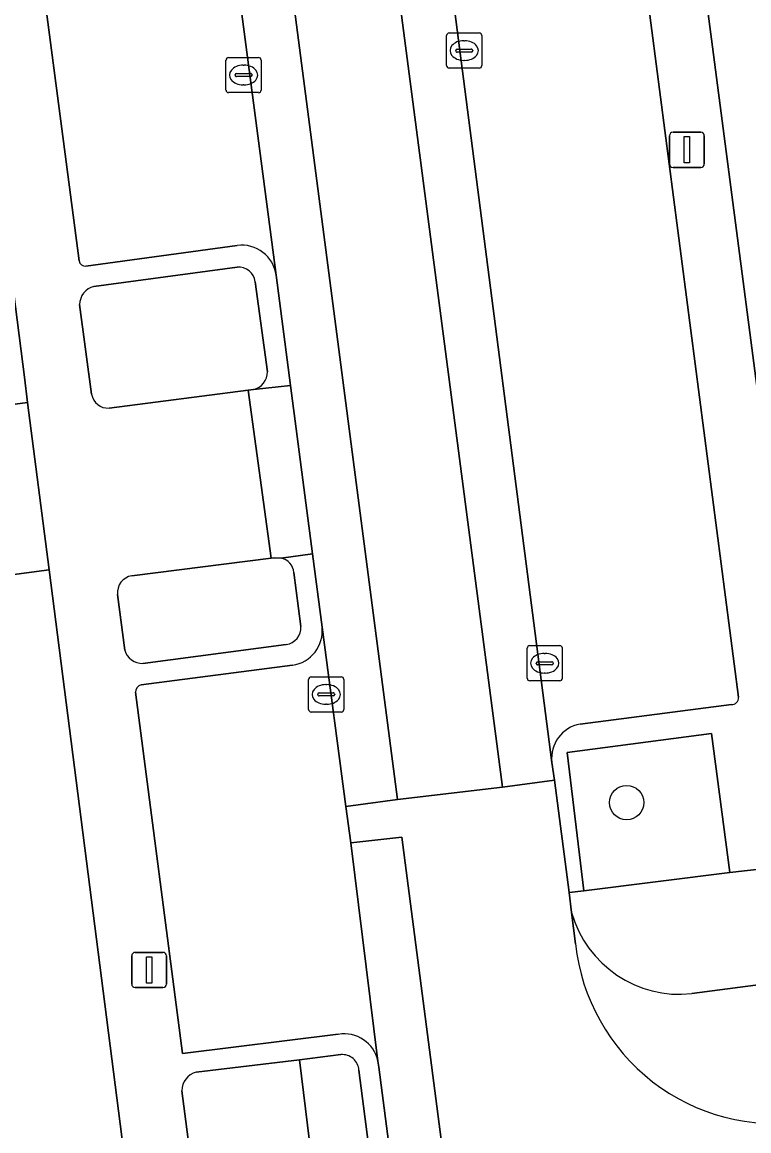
# Model space of a CAD drawing. Extents: x 160554 to 161248, y 385329 to 386506.
# Drawn here: x 161099.77 to 161120.44, y 385731.11 to 385762.63 of the extents above; entities that cross this region are included whole.
import ezdxf

# ---------------------------------------------------------------- set-up
doc = ezdxf.new("R2010")
doc.units = 0
for name, color, linetype in [('IMGEO_Boom', 7, 'Continuous'), ('IMGEO_Erf', 7, 'Continuous'), ('IMGEO_Fietspad_gesloten', 7, 'Continuous'), ('IMGEO_Groenvoorziening', 7, 'Continuous'), ('IMGEO_Haag', 7, 'Continuous'), ('IMGEO_Kolk', 7, 'Continuous'), ('IMGEO_Lichtmast', 7, 'Continuous'), ('IMGEO_Parkeervlak_open', 7, 'Continuous'), ('IMGEO_Rijbaan_lokaal_gesloten', 7, 'Continuous'), ('IMGEO_Rijbaan_lokaal_open', 7, 'Continuous'), ('IMGEO_Voetpad_open', 7, 'Continuous')]:
    doc.layers.add(name, color=color, linetype=linetype)

msp = doc.modelspace()

# ---------------------------------------------------------------- linework, layer by layer
at = {"layer": 'IMGEO_Boom'}
msp.add_circle((161116.959, 385740.442), 0.489, dxfattribs=at)
at = {"layer": 'IMGEO_Erf'}
msp.add_lwpolyline([(161121.542, 385766.079), (161120.405, 385774.707), (161119.845, 385778.959), (161118.652, 385778.799), (161118.162, 385782.526), (161117.475, 385782.435), (161117.445, 385782.631), (161116.964, 385782.56), (161116.71, 385782.531), (161121.173, 385748.368), (161121.406, 385746.583), (161122.865, 385746.757), (161122.628, 385748.541), (161122.034, 385753.03), (161123.24, 385753.185), (161123.227, 385753.286), (161122.953, 385755.369), (161121.816, 385763.997)], close=True, dxfattribs=at)
msp.add_lwpolyline([(161077.573, 385728.065), (161076.135, 385739.04), (161075.485, 385743.997), (161080.504, 385744.655), (161080.694, 385743.204), (161094.985, 385745.077), (161094.826, 385746.297), (161094.343, 385750), (161094.207, 385751.045), (161099.92, 385751.819), (161099.829, 385752.532), (161096.873, 385775.58), (161091.316, 385774.876), (161091.407, 385774.182), (161094.334, 385751.863), (161094.436, 385751.08), (161063.317, 385746.837)], dxfattribs=at)
at = {"layer": 'IMGEO_Fietspad_gesloten'}
for points in [[(161148.165, 385738.918), (161146.275, 385738.653), (161131.914, 385736.731), (161118.814, 385735.011)], [(161115.393, 385737.319), (161115.507, 385736.425)]]:
    msp.add_lwpolyline(points, dxfattribs=at)
for centre, radius, start, end in [((161118.467, 385738.187), 3.195, 195.7606, 276.2278), ((161121.199, 385737.038), 5.725, 186.1502, 278.4614)]:
    msp.add_arc(centre, radius, start, end, dxfattribs=at)
at = {"layer": 'IMGEO_Groenvoorziening'}
for points in [[(161105.881, 385755.665), (161101.807, 385755.113)], [(161106.741, 385752.688), (161106.396, 385755.247)], [(161101.4, 385754.6), (161101.741, 385752.05)], [(161102.237, 385751.657), (161106.197, 385752.167), (161106.345, 385752.182)], [(161107.132, 385747.394), (161106.954, 385747.4), (161106.845, 385747.387), (161102.888, 385746.888)], [(161107.696, 385745.448), (161107.496, 385746.986)], [(161102.479, 385746.354), (161102.682, 385744.778)], [(161103.201, 385744.397), (161107.275, 385744.936)], [(161108.832, 385733.277), (161107.656, 385733.133), (161109.037, 385721.838), (161110.273, 385721.998)], [(161107.656, 385733.133), (161104.714, 385732.774)], [(161106.173, 385721.467), (161109.037, 385721.838), (161107.656, 385733.133)], [(161110.674, 385722.524), (161109.344, 385732.833)], [(161104.309, 385732.248), (161105.661, 385721.844)]]:
    msp.add_lwpolyline(points, dxfattribs=at)
msp.add_lwpolyline([(161115.744, 385737.937), (161119.895, 385738.45), (161119.375, 385742.41), (161115.272, 385741.866)], close=True, dxfattribs=at)
for centre, radius, start, end in [((161105.918, 385755.184), 0.482, 7.4681, 94.4028), ((161101.927, 385754.6), 0.527, 103.1216, 180.0234), ((161106.222, 385752.686), 0.519, 283.7196, 0.1863), ((161102.206, 385752.127), 0.471, 189.4564, 273.7613), ((161107.029, 385746.936), 0.47, 6.1644, 77.3115), ((161102.954, 385746.414), 0.479, 97.9171, 187.1847), ((161107.21, 385745.419), 0.487, 277.7234, 3.418), ((161103.183, 385744.916), 0.52, 195.4477, 271.9872), ((161108.868, 385732.802), 0.477, 3.7843, 94.3529), ((161104.83, 385732.266), 0.521, 102.817, 181.9932)]:
    msp.add_arc(centre, radius, start, end, dxfattribs=at)
at = {"layer": 'IMGEO_Haag'}
msp.add_lwpolyline([(161122.034, 385753.03), (161122.021, 385753.131), (161121.748, 385755.208), (161120.615, 385763.839), (161120.343, 385765.913), (161119.209, 385774.549), (161118.652, 385778.799), (161118.162, 385782.526), (161117.475, 385782.435), (161117.445, 385782.631), (161116.964, 385782.56), (161116.71, 385782.531), (161121.173, 385748.368), (161122.628, 385748.541)], close=True, dxfattribs=at)
at = {"layer": 'IMGEO_Kolk'}
for p, q in [((161111.839, 385761.395), (161111.839, 385762.247)), ((161111.914, 385762.321), (161112.766, 385762.321)), ((161112.84, 385762.247), (161112.84, 385761.395)), ((161112.327, 385762.101), (161112.352, 385762.101)), ((161105.638, 385761.624), (161106.49, 385761.624)), ((161112.098, 385761.815), (161112.098, 385761.827)), ((161112.536, 385761.778), (161112.138, 385761.778)), ((161112.141, 385761.864), (161112.539, 385761.864)), ((161112.582, 385761.827), (161112.582, 385761.815)), ((161105.563, 385760.698), (161105.563, 385761.55)), ((161106.051, 385761.404), (161106.076, 385761.404)), ((161106.564, 385761.55), (161106.564, 385760.698)), ((161112.766, 385761.321), (161111.914, 385761.321)), ((161112.35, 385761.541), (161112.325, 385761.541)), ((161105.822, 385761.118), (161105.822, 385761.13)), ((161106.26, 385761.081), (161105.862, 385761.081)), ((161105.865, 385761.167), (161106.263, 385761.167)), ((161106.306, 385761.13), (161106.306, 385761.118)), ((161106.49, 385760.624), (161105.638, 385760.624)), ((161106.074, 385760.844), (161106.049, 385760.844)), ((161114.204, 385744.904), (161115.056, 385744.904)), ((161114.129, 385743.978), (161114.129, 385744.83)), ((161114.617, 385744.684), (161114.642, 385744.684)), ((161115.13, 385744.83), (161115.13, 385743.978)), ((161114.388, 385744.398), (161114.388, 385744.41)), ((161114.826, 385744.361), (161114.428, 385744.361)), ((161114.431, 385744.447), (161114.829, 385744.447)), ((161114.872, 385744.41), (161114.872, 385744.398)), ((161107.914, 385743.09), (161107.914, 385743.942)), ((161107.989, 385744.016), (161108.841, 385744.016)), ((161108.915, 385743.942), (161108.915, 385743.09)), ((161114.64, 385744.124), (161114.615, 385744.124)), ((161108.402, 385743.796), (161108.427, 385743.796)), ((161115.056, 385743.904), (161114.204, 385743.904)), ((161108.173, 385743.51), (161108.173, 385743.522)), ((161108.611, 385743.473), (161108.213, 385743.473)), ((161108.216, 385743.559), (161108.614, 385743.559)), ((161108.657, 385743.522), (161108.657, 385743.51)), ((161108.841, 385743.016), (161107.989, 385743.016)), ((161108.425, 385743.236), (161108.4, 385743.236))]:
    msp.add_line(p, q, dxfattribs=at)
for points in [[(161111.839, 385761.395), (161111.839, 385762.247)], [(161111.914, 385762.321), (161112.766, 385762.321)], [(161112.84, 385762.247), (161112.84, 385761.395)], [(161105.638, 385761.624), (161106.49, 385761.624)], [(161105.563, 385760.698), (161105.563, 385761.55)], [(161106.564, 385761.55), (161106.564, 385760.698)], [(161112.766, 385761.321), (161111.914, 385761.321)], [(161106.49, 385760.624), (161105.638, 385760.624)], [(161114.204, 385744.904), (161115.056, 385744.904)], [(161114.129, 385743.978), (161114.129, 385744.83)], [(161115.13, 385744.83), (161115.13, 385743.978)], [(161107.914, 385743.09), (161107.914, 385743.942)], [(161107.989, 385744.016), (161108.841, 385744.016)], [(161108.915, 385743.942), (161108.915, 385743.09)], [(161115.056, 385743.904), (161114.204, 385743.904)], [(161108.841, 385743.016), (161107.989, 385743.016)]]:
    msp.add_lwpolyline(points, dxfattribs=at)
for centre, radius, start, end in [((161111.916, 385762.245), 0.0765, 91.552, 178.448), ((161111.916, 385762.245), 0.0765, 91.552, 178.448), ((161112.764, 385762.245), 0.0765, 1.552, 88.448), ((161112.764, 385762.245), 0.0765, 1.552, 88.448), ((161105.64, 385761.548), 0.0765, 91.552, 178.448), ((161105.64, 385761.548), 0.0765, 91.552, 178.448), ((161106.488, 385761.548), 0.0765, 1.552, 88.448), ((161106.488, 385761.548), 0.0765, 1.552, 88.448), ((161112.138, 385761.824), 0.0403, 85.8775, 175.7526), ((161112.135, 385761.814), 0.0366, 178.938, 274.7102), ((161112.539, 385761.821), 0.043, 264.8664, 352.4533), ((161112.543, 385761.826), 0.0386, 1.7309, 96.639), ((161111.916, 385761.397), 0.0765, 181.552, 268.448), ((161111.916, 385761.397), 0.0765, 181.552, 268.448), ((161112.764, 385761.397), 0.0765, 271.552, 358.448), ((161112.764, 385761.397), 0.0765, 271.552, 358.448), ((161105.862, 385761.127), 0.0403, 85.8775, 175.7526), ((161105.859, 385761.117), 0.0366, 178.938, 274.7102), ((161106.263, 385761.124), 0.043, 264.8664, 352.4533), ((161106.267, 385761.129), 0.0386, 1.7309, 96.639), ((161105.64, 385760.7), 0.0765, 181.552, 268.448), ((161105.64, 385760.7), 0.0765, 181.552, 268.448), ((161106.488, 385760.7), 0.0765, 271.552, 358.448), ((161106.488, 385760.7), 0.0765, 271.552, 358.448), ((161114.206, 385744.828), 0.0765, 91.552, 178.448), ((161114.206, 385744.828), 0.0765, 91.552, 178.448), ((161115.054, 385744.828), 0.0765, 1.552, 88.448), ((161115.054, 385744.828), 0.0765, 1.552, 88.448), ((161114.428, 385744.407), 0.0403, 85.8775, 175.7526), ((161114.425, 385744.397), 0.0366, 178.938, 274.7102), ((161114.829, 385744.404), 0.043, 264.8664, 352.4533), ((161114.833, 385744.409), 0.0386, 1.7309, 96.639), ((161107.991, 385743.94), 0.0765, 91.552, 178.448), ((161107.991, 385743.94), 0.0765, 91.552, 178.448), ((161108.839, 385743.94), 0.0765, 1.552, 88.448), ((161108.839, 385743.94), 0.0765, 1.552, 88.448), ((161114.206, 385743.98), 0.0765, 181.552, 268.448), ((161114.206, 385743.98), 0.0765, 181.552, 268.448), ((161115.054, 385743.98), 0.0765, 271.552, 358.448), ((161115.054, 385743.98), 0.0765, 271.552, 358.448), ((161108.213, 385743.519), 0.0403, 85.8775, 175.7526), ((161108.21, 385743.509), 0.0366, 178.938, 274.7102), ((161108.614, 385743.516), 0.043, 264.8664, 352.4533), ((161108.618, 385743.521), 0.0386, 1.7309, 96.639), ((161107.991, 385743.092), 0.0765, 181.552, 268.448), ((161107.991, 385743.092), 0.0765, 181.552, 268.448), ((161108.839, 385743.092), 0.0765, 271.552, 358.448), ((161108.839, 385743.092), 0.0765, 271.552, 358.448)]:
    msp.add_arc(centre, radius, start, end, dxfattribs=at)
for centre, major_axis, ratio, start_param, end_param in [((161112.326, 385761.821), (-0.387, 0.002), 0.722429, 4.712389, 7.853982), ((161112.351, 385761.821), (-0.39, 0.002), 0.717154, 1.570796, 4.712389), ((161106.05, 385761.124), (-0.387, 0.002), 0.722429, 4.712389, 7.853982), ((161106.075, 385761.124), (-0.39, 0.002), 0.717154, 1.570796, 4.712389), ((161114.616, 385744.404), (-0.387, 0.002), 0.722429, 4.712389, 7.853982), ((161114.641, 385744.404), (-0.39, 0.002), 0.717154, 1.570796, 4.712389), ((161108.401, 385743.516), (-0.387, 0.002), 0.722429, 4.712389, 7.853982), ((161108.426, 385743.516), (-0.39, 0.002), 0.717154, 1.570796, 4.712389)]:
    msp.add_ellipse(centre, major_axis=major_axis, ratio=ratio, start_param=start_param, end_param=end_param, dxfattribs=at)
at = {"layer": 'IMGEO_Lichtmast'}
for p, q in [((161118.179, 385758.6), (161118.179, 385759.4)), ((161118.179, 385759.4), (161118.179, 385758.6)), ((161118.279, 385759.5), (161119.069, 385759.5)), ((161119.069, 385759.5), (161118.279, 385759.5)), ((161119.169, 385759.4), (161119.169, 385758.6)), ((161119.169, 385758.6), (161119.169, 385759.4)), ((161119.069, 385758.5), (161118.279, 385758.5)), ((161118.279, 385758.5), (161119.069, 385758.5)), ((161102.881, 385735.284), (161102.881, 385736.084)), ((161102.881, 385736.084), (161102.881, 385735.284)), ((161102.981, 385736.184), (161103.771, 385736.184)), ((161103.771, 385736.184), (161102.981, 385736.184)), ((161103.871, 385736.084), (161103.871, 385735.284)), ((161103.871, 385735.284), (161103.871, 385736.084)), ((161103.771, 385735.184), (161102.981, 385735.184)), ((161102.981, 385735.184), (161103.771, 385735.184))]:
    msp.add_line(p, q, dxfattribs=at)
for points in [[(161118.599, 385759.375), (161118.749, 385759.375), (161118.749, 385758.625), (161118.599, 385758.625), (161118.599, 385759.375)], [(161103.301, 385736.059), (161103.451, 385736.059), (161103.451, 385735.309), (161103.301, 385735.309), (161103.301, 385736.059)]]:
    msp.add_lwpolyline(points, dxfattribs=at)
for centre, start, end in [((161118.279, 385759.4), 90, 180), ((161118.279, 385759.4), 90, 180), ((161119.069, 385759.4), 0, 90), ((161119.069, 385759.4), 360, 90), ((161118.279, 385758.6), 180, 270), ((161118.279, 385758.6), 180, 270), ((161119.069, 385758.6), 270, 0), ((161119.069, 385758.6), 270, 0), ((161102.981, 385736.084), 90, 180), ((161102.981, 385736.084), 90, 180), ((161103.771, 385736.084), 0, 90), ((161103.771, 385736.084), 360, 90), ((161102.981, 385735.284), 180, 270), ((161102.981, 385735.284), 180, 270), ((161103.771, 385735.284), 270, 0), ((161103.771, 385735.284), 270, 0)]:
    msp.add_arc(centre, 0.1, start, end, dxfattribs=at)
at = {"layer": 'IMGEO_Parkeervlak_open'}
for points in [[(161106.993, 385755.431), (161105.39, 385767.622)], [(161100.075, 385765.812), (161101.387, 385755.841)], [(161111.961, 385763.813), (161114.832, 385741.586)], [(161120.144, 385743.435), (161117.549, 385763.346)], [(161101.577, 385755.692), (161105.882, 385756.282)], [(161109.114, 385739.295), (161108.975, 385740.332), (161108.295, 385745.432)], [(161107.456, 385744.345), (161103.152, 385743.793)], [(161102.985, 385743.577), (161104.324, 385733.308), (161108.756, 385733.854)], [(161115.637, 385742.674), (161119.944, 385743.231)], [(161109.885, 385733.092), (161109.114, 385739.295)]]:
    msp.add_lwpolyline(points, dxfattribs=at)
for centre, radius, start, end in [((161106.006, 385755.293), 0.997, 7.9599, 97.1376), ((161101.564, 385755.872), 0.18, 189.8032, 273.9889), ((161107.314, 385745.322), 0.987, 278.2463, 6.4283), ((161103.216, 385743.571), 0.231, 106.1058, 178.4755), ((161119.952, 385743.423), 0.192, 267.617, 3.5176), ((161115.807, 385741.706), 0.982, 99.9632, 187.0421), ((161108.923, 385732.883), 0.985, 12.2248, 99.7417)]:
    msp.add_arc(centre, radius, start, end, dxfattribs=at)
at = {"layer": 'IMGEO_Rijbaan_lokaal_gesloten'}
for points in [[(161109.284, 385784.23), (161109.279, 385784.269), (161109.039, 385786.09), (161108.393, 385791.052), (161108.204, 385792.51), (161107.869, 385792.45), (161106.707, 385792.242), (161113.427, 385740.879), (161114.908, 385741.08), (161114.832, 385741.586), (161111.961, 385763.813), (161111.799, 385764.731)], [(161103.751, 385791.851), (161102.224, 385791.629), (161102.98, 385786.036), (161103.302, 385783.639), (161103.667, 385780.796), (161105.39, 385767.622), (161106.993, 385755.431), (161107.399, 385752.299), (161108.025, 385747.513), (161108.295, 385745.432), (161108.975, 385740.332), (161110.443, 385740.527)], [(161109.114, 385739.295), (161109.885, 385733.092), (161109.906, 385732.917), (161110.808, 385725.992), (161112.32, 385714.335), (161113.803, 385714.55), (161110.567, 385739.457)]]:
    msp.add_lwpolyline(points, close=True, dxfattribs=at)
at = {"layer": 'IMGEO_Rijbaan_lokaal_open'}
for points in [[(161106.707, 385792.242), (161103.751, 385791.851), (161110.443, 385740.527), (161113.427, 385740.879)], [(161099.92, 385751.819), (161094.207, 385751.045), (161094.343, 385750), (161094.826, 385746.297), (161100.53, 385747.059)]]:
    msp.add_lwpolyline(points, close=True, dxfattribs=at)
msp.add_lwpolyline([(161115.507, 385736.425), (161115.393, 385737.319), (161115.32, 385737.885), (161114.908, 385741.08), (161113.427, 385740.879), (161110.443, 385740.527), (161108.975, 385740.332), (161109.114, 385739.295), (161110.567, 385739.457), (161113.803, 385714.55), (161112.32, 385714.335), (161112.481, 385713.283), (161113.955, 385713.475), (161116.941, 385713.856), (161118.403, 385714.049), (161118.222, 385715.575)], dxfattribs=at)
msp.add_arc((161121.199, 385737.038), 5.725, 186.1502, 278.4614, dxfattribs=at)
at = {"layer": 'IMGEO_Voetpad_open'}
for points in [[(161091.644, 385839.67), (161090.577, 385836.855), (161089.36, 385832.82), (161089.359, 385832.428), (161093.052, 385804.928), (161093.658, 385800.418), (161096.873, 385775.58), (161099.829, 385752.532), (161099.92, 385751.819), (161100.53, 385747.059), (161103.849, 385721.182), (161103.528, 385716.968), (161104.544, 385708.871), (161105.47, 385701.933), (161107.028, 385690.183), (161107.754, 385684.63), (161108.994, 385675.141), (161109.438, 385671.741), (161109.961, 385671.806), (161111.073, 385663.16), (161112.38, 385652.994), (161113.833, 385641.697), (161115.047, 385634.843), (161117.413, 385635.068)], [(161122.308, 385739.682), (161121.966, 385742.298), (161121.406, 385746.583), (161121.173, 385748.368), (161116.71, 385782.531), (161116.964, 385782.56), (161117.445, 385782.631), (161117.427, 385782.744), (161119.159, 385783.32), (161118.623, 385787.261)], [(161114.865, 385783.824), (161117.108, 385766.591), (161117.549, 385763.346), (161120.144, 385743.435)], [(161101.387, 385755.841), (161100.075, 385765.812)], [(161105.882, 385756.282), (161101.577, 385755.692)], [(161101.807, 385755.113), (161105.881, 385755.665)], [(161106.345, 385752.182), (161107.399, 385752.299), (161106.993, 385755.431)], [(161106.396, 385755.247), (161106.741, 385752.688)], [(161101.741, 385752.05), (161101.4, 385754.6)], [(161102.888, 385746.888), (161106.845, 385747.387), (161106.197, 385752.167), (161102.237, 385751.657)], [(161108.295, 385745.432), (161108.025, 385747.513), (161107.132, 385747.394)], [(161107.496, 385746.986), (161107.696, 385745.448)], [(161102.682, 385744.778), (161102.479, 385746.354)], [(161107.275, 385744.936), (161103.201, 385744.397)], [(161103.152, 385743.793), (161107.456, 385744.345)], [(161108.756, 385733.854), (161104.324, 385733.308), (161102.985, 385743.577)], [(161119.944, 385743.231), (161115.637, 385742.674)], [(161114.832, 385741.586), (161114.908, 385741.08), (161115.32, 385737.885), (161115.744, 385737.937), (161115.272, 385741.866), (161119.375, 385742.41), (161119.895, 385738.45), (161123.323, 385738.843)], [(161147.431, 385741.938), (161128.296, 385739.523), (161124.32, 385738.948), (161123.323, 385738.843), (161119.895, 385738.45), (161115.744, 385737.937), (161115.32, 385737.885), (161115.393, 385737.319)], [(161118.814, 385735.011), (161131.914, 385736.731), (161146.275, 385738.653)], [(161104.714, 385732.774), (161107.656, 385733.133), (161108.832, 385733.277)], [(161112.752, 385711.087), (161112.481, 385713.283), (161112.32, 385714.335), (161110.808, 385725.992), (161109.906, 385732.917), (161109.885, 385733.092)], [(161109.344, 385732.833), (161110.674, 385722.524)], [(161105.661, 385721.844), (161104.309, 385732.248)]]:
    msp.add_lwpolyline(points, dxfattribs=at)
for points in [[(161107.399, 385752.299), (161106.345, 385752.182), (161106.197, 385752.167), (161106.845, 385747.387), (161106.954, 385747.4), (161107.132, 385747.394), (161108.025, 385747.513)], [(161100.53, 385747.059), (161094.826, 385746.297), (161094.985, 385745.077), (161095.436, 385745.136), (161098.665, 385720.503), (161103.849, 385721.182)]]:
    msp.add_lwpolyline(points, close=True, dxfattribs=at)
for centre, radius, start, end in [((161106.006, 385755.293), 0.997, 7.9599, 97.1376), ((161101.564, 385755.872), 0.18, 189.8032, 273.9889), ((161105.918, 385755.184), 0.482, 7.4681, 94.4028), ((161101.927, 385754.6), 0.527, 103.1216, 180.0234), ((161106.222, 385752.686), 0.519, 283.7196, 0.1863), ((161102.206, 385752.127), 0.471, 189.4564, 273.7613), ((161107.029, 385746.936), 0.47, 6.1644, 77.3115), ((161102.954, 385746.414), 0.479, 97.9171, 187.1847), ((161107.21, 385745.419), 0.487, 277.7234, 3.418), ((161107.314, 385745.322), 0.987, 278.2463, 6.4283), ((161103.183, 385744.916), 0.52, 195.4477, 271.9872), ((161103.216, 385743.571), 0.231, 106.1058, 178.4755), ((161119.952, 385743.423), 0.192, 267.617, 3.5176), ((161115.807, 385741.706), 0.982, 99.9632, 187.0421), ((161118.467, 385738.187), 3.195, 195.7606, 276.2278), ((161108.923, 385732.883), 0.985, 12.2248, 99.7417), ((161108.868, 385732.802), 0.477, 3.7843, 94.3529), ((161104.83, 385732.266), 0.521, 102.817, 181.9932)]:
    msp.add_arc(centre, radius, start, end, dxfattribs=at)

doc.saveas('drawing.dxf')
